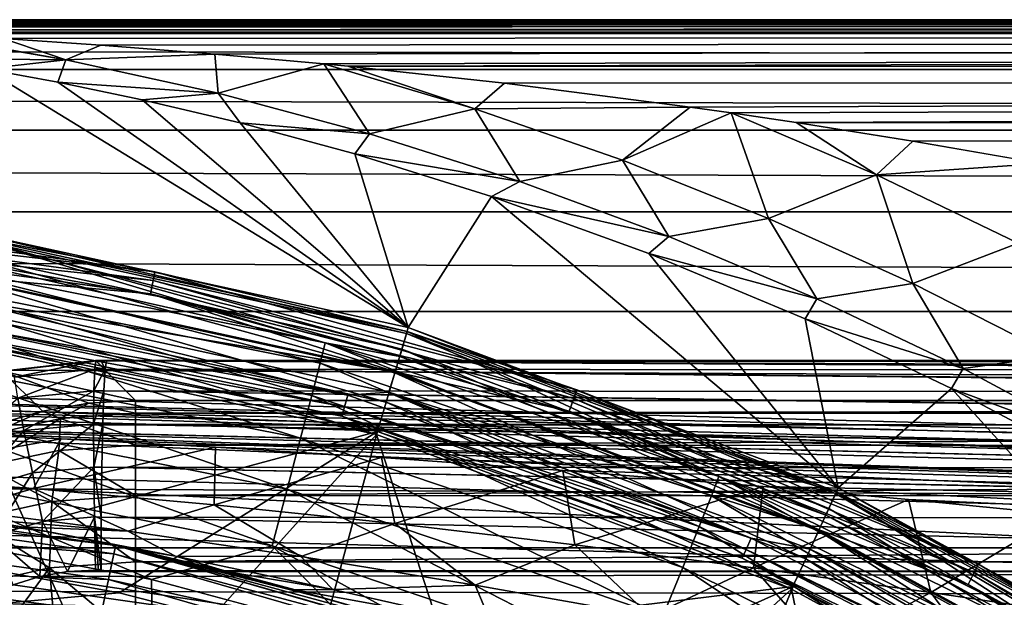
# Model space of a CAD drawing. Header units: metres. Extents: x -105 to 105, y -117 to 62.
# Tile 338 of 382: x 4 to 11, y 19 to 23. Entities that reach past the tile are written whole.
import ezdxf

# ---------------------------------------------------------------- set-up
doc = ezdxf.new("R2010")
doc.units = ezdxf.units.M
doc.layers.add('solid_509432_AD150_SW0001', color=7, linetype='CONTINUOUS')
doc.layers.add('solid_509432_AD150_SW0001_01', color=7, linetype='CONTINUOUS')

msp = doc.modelspace()

# ---------------------------------------------------------------- linework, layer by layer
at = {"layer": 'solid_509432_AD150_SW0001'}
for points in [[(0, 22.990625, 12.796716), (90, 23, 12.5), (-90, 23, 12.5)], [(90, 22.909691, -12.516925), (-90, 22.909691, -12.516925), (-90, 23, -11.6)], [(90, 22.642233, -13.398612), (-90, 22.642233, -13.398612), (-90, 22.909691, -12.516925)], [(90, 22.909691, -12.516925), (90, 22.642233, -13.398612), (-90, 22.909691, -12.516925)], [(90, 22.207907, -14.21118), (-90, 22.207907, -14.21118), (-90, 22.642233, -13.398612)], [(90, 22.642233, -13.398612), (90, 22.207907, -14.21118), (-90, 22.642233, -13.398612)], [(90, 21.623402, -14.923402), (-90, 21.623402, -14.923402), (-90, 22.207907, -14.21118)], [(90, 22.207907, -14.21118), (90, 21.623402, -14.923402), (-90, 22.207907, -14.21118)], [(90, 20.91118, -15.507907), (-90, 20.91118, -15.507907), (-90, 21.623402, -14.923402)], [(90, 21.623402, -14.923402), (90, 20.91118, -15.507907), (-90, 21.623402, -14.923402)], [(90, 20.098612, -15.942234), (-90, 20.098612, -15.942234), (-90, 20.91118, -15.507907)], [(90, 20.91118, -15.507907), (90, 20.098612, -15.942234), (-90, 20.91118, -15.507907)], [(19.954367, 19.851658, 7.474174), (0, 20.272121, 11.378531), (0, 20.388042, 6.951651)], [(0, 20.331421, 6.423903), (19.954367, 19.851658, 7.474174), (0, 20.388042, 6.951651)], [(19.9666, 19.795238, 6.948924), (19.954367, 19.851658, 7.474174), (0, 20.331421, 6.423903)], [(19.974354, 19.601955, 6.454357), (0, 20.331421, 6.423903), (0, 20.138073, 5.929858)], [(20.854477, 19.639715, 11.948863), (0.000163, 20.141382, 12.179352), (0, 20.233927, 11.783519)], [(90, 19.216925, -16.20969), (-90, 19.216925, -16.20969), (-90, 20.098612, -15.942234)], [(90, 20.098612, -15.942234), (90, 19.216925, -16.20969), (-90, 20.098612, -15.942234)], [(19.977007, 19.285366, 6.028001), (0, 20.138073, 5.929858), (0, 19.821619, 5.504122)], [(19.974375, 18.867792, 5.699916), (0, 19.821619, 5.504122), (0, 19.404312, 5.176631)], [(19.974375, 18.867792, 5.699916), (0, 19.404312, 5.176631), (0, 18.915499, 4.970417)], [(-90, 19.216925, -16.20969), (90, 18.299999, -16.299999), (-90, 18.299999, -16.299999)], [(90, 19.216925, -16.20969), (90, 18.299999, -16.299999), (-90, 19.216925, -16.20969)]]:
    msp.add_3dface(points, dxfattribs=at)
at = {"layer": 'solid_509432_AD150_SW0001_01'}
for points in [[(-90, 23, -11.6), (-90, 23, 12.5), (90, 23, 12.5)], [(90, 23, -11.6), (-90, 23, -11.6), (90, 23, 12.5)], [(90, 22.909691, -12.516925), (-90, 23, -11.6), (90, 23, -11.6)], [(0, 22.990625, 12.796716), (0.13002, 22.99032, 12.801499), (90, 23, 12.5)], [(0.13002, 22.99032, 12.801499), (0.289916, 22.989178, 12.818772), (90, 23, 12.5)], [(0.289916, 22.989178, 12.818772), (0.481288, 22.986887, 12.850855), (90, 23, 12.5)], [(0.481288, 22.986887, 12.850855), (0.70569, 22.983196, 12.897084), (90, 23, 12.5)], [(0.70569, 22.983196, 12.897084), (0.965836, 22.977781, 12.956465), (90, 23, 12.5)], [(0.965836, 22.977781, 12.956465), (1.265495, 22.970182, 13.028585), (90, 23, 12.5)], [(1.265495, 22.970182, 13.028585), (1.609675, 22.959747, 13.113807), (90, 23, 12.5)], [(1.609675, 22.959747, 13.113807), (2.004899, 22.94557, 13.213221), (90, 23, 12.5)], [(2.004899, 22.94557, 13.213221), (2.45913, 22.926409, 13.32846), (90, 23, 12.5)], [(2.45913, 22.926409, 13.32846), (90, 22.909691, 13.416924), (90, 23, 12.5)], [(2.45913, 22.926409, 13.32846), (2.933098, 22.903156, 13.449183), (90, 22.909691, 13.416924)], [(2.933098, 22.903156, 13.449183), (2.982343, 22.900551, 13.461739), (90, 22.909691, 13.416924)], [(2.982343, 22.900551, 13.461739), (3.58682, 22.865618, 13.615853), (90, 22.909691, 13.416924)], [(3.58682, 22.865618, 13.615853), (4.287223, 22.818329, 13.794104), (90, 22.909691, 13.416924)], [(4.287223, 22.818329, 13.794104), (5.102119, 22.754019, 14.00057), (90, 22.909691, 13.416924)], [(5.102119, 22.754019, 14.00057), (5.882872, 22.682909, 14.197086), (90, 22.909691, 13.416924)], [(5.882872, 22.682909, 14.197086), (6.055223, 22.665947, 14.240258), (90, 22.909691, 13.416924)], [(6.055223, 22.665947, 14.240258), (90, 22.642233, 14.298613), (90, 22.909691, 13.416924)], [(4.035755, 22.713408, 14.243982), (2.982343, 22.900551, 13.461739), (2.933098, 22.903156, 13.449183)], [(4.035755, 22.713408, 14.243982), (2.933098, 22.903156, 13.449183), (3.00207, 22.721737, 14.904522)], [(4.035755, 22.713408, 14.243982), (3.58682, 22.865618, 13.615853), (2.982343, 22.900551, 13.461739)], [(4.035755, 22.713408, 14.243982), (4.287223, 22.818329, 13.794104), (3.58682, 22.865618, 13.615853)], [(4.035755, 22.713408, 14.243982), (5.102119, 22.754019, 14.00057), (4.287223, 22.818329, 13.794104)], [(4.035755, 22.713408, 14.243982), (3.00207, 22.721737, 14.904522), (3.457513, 22.647774, 15.233896)], [(4.035755, 22.713408, 14.243982), (3.457513, 22.647774, 15.233896), (3.980183, 22.551954, 15.610576)], [(5.126883, 22.473665, 15.027672), (4.035755, 22.713408, 14.243982), (3.980183, 22.551954, 15.610576)], [(5.126883, 22.473665, 15.027672), (5.102119, 22.754019, 14.00057), (4.035755, 22.713408, 14.243982)], [(5.126883, 22.473665, 15.027672), (5.882872, 22.682909, 14.197086), (5.102119, 22.754019, 14.00057)], [(3.277405, 21.49485, 45.930386), (6.488091, 20.796408, 45.930386), (3.457513, 22.647774, 15.233896)], [(6.488091, 20.796408, 45.930386), (3.980183, 22.551954, 15.610576), (3.457513, 22.647774, 15.233896)], [(6.210598, 22.183325, 15.797052), (5.882872, 22.682909, 14.197086), (5.126883, 22.473665, 15.027672)], [(6.963388, 22.362642, 14.951203), (6.055223, 22.665947, 14.240258), (5.882872, 22.682909, 14.197086)], [(6.963388, 22.362642, 14.951203), (5.882872, 22.682909, 14.197086), (6.210598, 22.183325, 15.797052)], [(6.055223, 22.665947, 14.240258), (7.176319, 22.544279, 14.518932), (90, 22.642233, 14.298613)], [(6.963388, 22.362642, 14.951203), (7.176319, 22.544279, 14.518932), (6.055223, 22.665947, 14.240258)], [(7.176319, 22.544279, 14.518932), (8.505664, 22.374002, 14.84361), (90, 22.642233, 14.298613)], [(8.505664, 22.374002, 14.84361), (8.799271, 22.33247, 14.91437), (90, 22.642233, 14.298613)], [(8.799271, 22.33247, 14.91437), (9.265361, 22.263613, 15.025821), (90, 22.642233, 14.298613)], [(9.265361, 22.263613, 15.025821), (90, 22.207907, 15.11118), (90, 22.642233, 14.298613)], [(6.488091, 20.796408, 45.930386), (4.583222, 22.426722, 16.042831), (3.980183, 22.551954, 15.610576)], [(5.126883, 22.473665, 15.027672), (3.980183, 22.551954, 15.610576), (4.583222, 22.426722, 16.042831)], [(6.963388, 22.362642, 14.951203), (8.505664, 22.374002, 14.84361), (7.176319, 22.544279, 14.518932)], [(5.126883, 22.473665, 15.027672), (4.583222, 22.426722, 16.042831), (5.283633, 22.261234, 16.540915)], [(6.488091, 20.796408, 45.930386), (5.283633, 22.261234, 16.540915), (4.583222, 22.426722, 16.042831)], [(6.210598, 22.183325, 15.797052), (5.126883, 22.473665, 15.027672), (5.283633, 22.261234, 16.540915)], [(6.963388, 22.362642, 14.951203), (6.210598, 22.183325, 15.797052), (7.286596, 21.841778, 16.548258)], [(8.021592, 21.994461, 15.682982), (8.505664, 22.374002, 14.84361), (6.963388, 22.362642, 14.951203)], [(8.021592, 21.994461, 15.682982), (6.963388, 22.362642, 14.951203), (7.286596, 21.841778, 16.548258)], [(8.021592, 21.994461, 15.682982), (8.799271, 22.33247, 14.91437), (8.505664, 22.374002, 14.84361)], [(9.067739, 21.576998, 16.391148), (8.799271, 22.33247, 14.91437), (8.021592, 21.994461, 15.682982)], [(9.839159, 21.8892, 15.60172), (9.265361, 22.263613, 15.025821), (8.799271, 22.33247, 14.91437)], [(9.839159, 21.8892, 15.60172), (8.799271, 22.33247, 14.91437), (9.067739, 21.576998, 16.391148)], [(6.488091, 20.796408, 45.930386), (6.105736, 22.038994, 17.118568), (5.283633, 22.261234, 16.540915)], [(6.210598, 22.183325, 15.797052), (5.283633, 22.261234, 16.540915), (6.105736, 22.038994, 17.118568)], [(9.265361, 22.263613, 15.025821), (10.099681, 22.131067, 15.222669), (90, 22.207907, 15.11118)], [(9.839159, 21.8892, 15.60172), (10.099681, 22.131067, 15.222669), (9.265361, 22.263613, 15.025821)], [(10.099681, 22.131067, 15.222669), (11.019539, 21.970787, 15.435187), (90, 22.207907, 15.11118)], [(7.286596, 21.841778, 16.548258), (6.210598, 22.183325, 15.797052), (6.105736, 22.038994, 17.118568)], [(9.839159, 21.8892, 15.60172), (11.019539, 21.970787, 15.435187), (10.099681, 22.131067, 15.222669)], [(6.488091, 20.796408, 45.930386), (7.083189, 21.734303, 17.793905), (6.105736, 22.038994, 17.118568)], [(7.286596, 21.841778, 16.548258), (6.105736, 22.038994, 17.118568), (7.083189, 21.734303, 17.793905)], [(8.021592, 21.994461, 15.682982), (7.286596, 21.841778, 16.548258), (8.354141, 21.448246, 17.277168)], [(9.067739, 21.576998, 16.391148), (8.021592, 21.994461, 15.682982), (8.354141, 21.448246, 17.277168)], [(10.8542, 21.400286, 16.258064), (11.019539, 21.970787, 15.435187), (9.839159, 21.8892, 15.60172)], [(9.839159, 21.8892, 15.60172), (9.067739, 21.576998, 16.391148), (10.100714, 21.109873, 17.071245)], [(10.8542, 21.400286, 16.258064), (9.839159, 21.8892, 15.60172), (10.100714, 21.109873, 17.071245)], [(8.354141, 21.448246, 17.277168), (7.286596, 21.841778, 16.548258), (7.083189, 21.734303, 17.793905)], [(6.488091, 20.796408, 45.930386), (9.566698, 19.648146, 45.930386), (7.083189, 21.734303, 17.793905)], [(9.566698, 19.648146, 45.930386), (8.210933, 21.326097, 18.553633), (7.083189, 21.734303, 17.793905)], [(8.354141, 21.448246, 17.277168), (7.083189, 21.734303, 17.793905), (8.210933, 21.326097, 18.553633)], [(1.567895, 21.621809, 48.63723), (4.674477, 21.194818, 48.63723), (1.563468, 21.5571, 48.538879)], [(1.567895, 21.621809, 48.63723), (3.272866, 21.46328, 48.752617), (4.674477, 21.194818, 48.63723)], [(9.067739, 21.576998, 16.391148), (8.354141, 21.448246, 17.277168), (9.412231, 21.001801, 17.979208)], [(10.100714, 21.109873, 17.071245), (9.067739, 21.576998, 16.391148), (9.412231, 21.001801, 17.979208)], [(1.563468, 21.5571, 48.538879), (4.661281, 21.131315, 48.538879), (1.556799, 21.459599, 48.473087)], [(4.674477, 21.194818, 48.63723), (4.661281, 21.131315, 48.538879), (1.563468, 21.5571, 48.538879)], [(1.556799, 21.459599, 48.473087), (4.641397, 21.035629, 48.473087), (3.230384, 21.166313, 48.450001)], [(4.661281, 21.131315, 48.538879), (4.641397, 21.035629, 48.473087), (1.556799, 21.459599, 48.473087)], [(3.246287, 21.280724, 69.89196), (4.849081, 20.991625, 69.885193), (3.272866, 21.46328, 48.752617)], [(3.254173, 21.333267, 46.385056), (6.4421, 20.639776, 46.385056), (3.270795, 21.448881, 46.170223)], [(3.270795, 21.448881, 46.170223), (6.475007, 20.751846, 46.170223), (3.277405, 21.49485, 45.930386)], [(6.4421, 20.639776, 46.385056), (6.475007, 20.751846, 46.170223), (3.270795, 21.448881, 46.170223)], [(6.427202, 20.588923, 69.875908), (6.479105, 20.765804, 48.752617), (3.272866, 21.46328, 48.752617)], [(4.674477, 21.194818, 48.63723), (3.272866, 21.46328, 48.752617), (6.479105, 20.765804, 48.752617)], [(4.849081, 20.991625, 69.885193), (6.427202, 20.588923, 69.875908), (3.272866, 21.46328, 48.752617)], [(6.475007, 20.751846, 46.170223), (6.488091, 20.796408, 45.930386), (3.277405, 21.49485, 45.930386)], [(9.412231, 21.001801, 17.979208), (8.354141, 21.448246, 17.277168), (8.210933, 21.326097, 18.553633)], [(10.8542, 21.400286, 16.258064), (10.100714, 21.109873, 17.071245), (11.11912, 20.592691, 17.71821)], [(3.229091, 21.158819, 46.554565), (6.392447, 20.470675, 46.554565), (3.254173, 21.333267, 46.385056)], [(6.392447, 20.470675, 46.554565), (6.4421, 20.639776, 46.385056), (3.254173, 21.333267, 46.385056)], [(9.566698, 19.648146, 45.930386), (9.329706, 20.858162, 19.282042), (8.210933, 21.326097, 18.553633)], [(9.412231, 21.001801, 17.979208), (8.210933, 21.326097, 18.553633), (9.329706, 20.858162, 19.282042)], [(2.971654, 21.265303, 70.331947), (2.953551, 21.116877, 70.751953), (5.856353, 20.540329, 70.736046)], [(5.892246, 20.684938, 70.315857), (3.246287, 21.280724, 69.89196), (2.971654, 21.265303, 70.331947)], [(5.892246, 20.684938, 70.315857), (2.971654, 21.265303, 70.331947), (5.856353, 20.540329, 70.736046)], [(5.892246, 20.684938, 70.315857), (4.849081, 20.991625, 69.885193), (3.246287, 21.280724, 69.89196)], [(3.197893, 20.941837, 46.662922), (6.330687, 20.26034, 46.662922), (3.229091, 21.158819, 46.554565)], [(3.206673, 21.015896, 48.450001), (3.230384, 21.166313, 48.450001), (6.394973, 20.477854, 48.450001)], [(6.330687, 20.26034, 46.662922), (6.392447, 20.470675, 46.554565), (3.229091, 21.158819, 46.554565)], [(4.641397, 21.035629, 48.473087), (6.394973, 20.477854, 48.450001), (3.230384, 21.166313, 48.450001)], [(4.674477, 21.194818, 48.63723), (7.693983, 20.348793, 48.63723), (4.661281, 21.131315, 48.538879)], [(4.674477, 21.194818, 48.63723), (6.479105, 20.765804, 48.752617), (7.693983, 20.348793, 48.63723)], [(2.953551, 21.116877, 70.751953), (2.923648, 20.879908, 71.128395), (5.797062, 20.309454, 71.112793)], [(5.856353, 20.540329, 70.736046), (2.953551, 21.116877, 70.751953), (5.797062, 20.309454, 71.112793)], [(4.661281, 21.131315, 48.538879), (7.672263, 20.287678, 48.538879), (4.641397, 21.035629, 48.473087)], [(7.693983, 20.348793, 48.63723), (7.672263, 20.287678, 48.538879), (4.661281, 21.131315, 48.538879)], [(10.100714, 21.109873, 17.071245), (9.412231, 21.001801, 17.979208), (10.459617, 20.501385, 18.64916)], [(11.11912, 20.592691, 17.71821), (10.100714, 21.109873, 17.071245), (10.459617, 20.501385, 18.64916)], [(6.055414, 20.312054, 48.467426), (3.056172, 20.935303, 48.467426), (3.206673, 21.015896, 48.450001)], [(6.350014, 20.332367, 48.450001), (3.206673, 21.015896, 48.450001), (6.394973, 20.477854, 48.450001)], [(6.055414, 20.312054, 48.467426), (3.206673, 21.015896, 48.450001), (6.350014, 20.332367, 48.450001)], [(4.641397, 21.035629, 48.473087), (7.639535, 20.195591, 48.473087), (6.394973, 20.477854, 48.450001)], [(7.672263, 20.287678, 48.538879), (7.639535, 20.195591, 48.473087), (4.641397, 21.035629, 48.473087)], [(3.197893, 20.941837, 46.662922), (3.160623, 20.703997, 46.700001), (6.260214, 20.030146, 46.700001)], [(3.197893, 20.941837, 46.662922), (6.260214, 20.030146, 46.700001), (6.330687, 20.26034, 46.662922)], [(5.892246, 20.684938, 70.315857), (6.427202, 20.588923, 69.875908), (4.849081, 20.991625, 69.885193)], [(10.459617, 20.501385, 18.64916), (9.412231, 21.001801, 17.979208), (9.329706, 20.858162, 19.282042)], [(2.923648, 20.879908, 71.128395), (2.883431, 20.56617, 71.442574), (5.717322, 20.003782, 71.427383)], [(5.797062, 20.309454, 71.112793), (2.923648, 20.879908, 71.128395), (5.717322, 20.003782, 71.427383)], [(3.044035, 20.847002, 48.517746), (3.056172, 20.935303, 48.467426), (6.055414, 20.312054, 48.467426)], [(3.034908, 20.780598, 48.595104), (3.044035, 20.847002, 48.517746), (6.031366, 20.226227, 48.517746)], [(6.031366, 20.226227, 48.517746), (3.044035, 20.847002, 48.517746), (6.055414, 20.312054, 48.467426)], [(6.475007, 20.751846, 46.170223), (9.547405, 19.605902, 46.170223), (6.488091, 20.796408, 45.930386)], [(9.547405, 19.605902, 46.170223), (9.566698, 19.648146, 45.930386), (6.488091, 20.796408, 45.930386)], [(9.566698, 19.648146, 45.930386), (10.377456, 20.359665, 19.936117), (9.329706, 20.858162, 19.282042)], [(10.459617, 20.501385, 18.64916), (9.329706, 20.858162, 19.282042), (10.377456, 20.359665, 19.936117)], [(3.166666, 20.724648, 48.690189), (6.268868, 20.049807, 48.690189), (2.958175, 19.159632, 56.450001)], [(6.013282, 20.161686, 48.595104), (3.166666, 20.724648, 48.690189), (3.034908, 20.780598, 48.595104)], [(6.013282, 20.161686, 48.595104), (3.034908, 20.780598, 48.595104), (6.031366, 20.226227, 48.517746)], [(6.013282, 20.161686, 48.595104), (6.268868, 20.049807, 48.690189), (3.166666, 20.724648, 48.690189)], [(6.427202, 20.588923, 69.875908), (7.972629, 20.07465, 69.864304), (6.479105, 20.765804, 48.752617)], [(6.4421, 20.639776, 46.385056), (9.498884, 19.499655, 46.385056), (6.475007, 20.751846, 46.170223)], [(9.498884, 19.499655, 46.385056), (9.547405, 19.605902, 46.170223), (6.475007, 20.751846, 46.170223)], [(7.972629, 20.07465, 69.864304), (9.553449, 19.619133, 48.752617), (6.479105, 20.765804, 48.752617)], [(7.693983, 20.348793, 48.63723), (6.479105, 20.765804, 48.752617), (9.553449, 19.619133, 48.752617)], [(1.476007, 18.394768, 46.700001), (4.394769, 17.95483, 46.700001), (3.160623, 20.703997, 46.700001)], [(4.394769, 17.95483, 46.700001), (6.260214, 20.030146, 46.700001), (3.160623, 20.703997, 46.700001)], [(5.892246, 20.684938, 70.315857), (5.856353, 20.540329, 70.736046), (8.659096, 19.590359, 70.710739)], [(8.712164, 19.72868, 70.290253), (6.427202, 20.588923, 69.875908), (5.892246, 20.684938, 70.315857)], [(8.712164, 19.72868, 70.290253), (5.892246, 20.684938, 70.315857), (8.659096, 19.590359, 70.710739)], [(6.392447, 20.470675, 46.554565), (9.425671, 19.33934, 46.554565), (6.4421, 20.639776, 46.385056)], [(8.712164, 19.72868, 70.290253), (7.972629, 20.07465, 69.864304), (6.427202, 20.588923, 69.875908)], [(9.425671, 19.33934, 46.554565), (9.498884, 19.499655, 46.385056), (6.4421, 20.639776, 46.385056)], [(11.11912, 20.592691, 17.71821), (10.459617, 20.501385, 18.64916), (11.494744, 19.945864, 19.280979)], [(2.883431, 20.56617, 71.442574), (2.834899, 20.191254, 71.678886), (5.621092, 19.638508, 71.664177)], [(5.717322, 20.003782, 71.427383), (2.883431, 20.56617, 71.442574), (5.621092, 19.638508, 71.664177)], [(3.581415, 20.483095, 0.45), (4.535146, 20.272121, -10.478531), (4.248972, 20.558294, 0.45)], [(3.583949, 20.480518, 0.548065), (3.581415, 20.483095, 0.45), (4.248972, 20.558294, 0.45)], [(3.583949, 20.480518, 0.548065), (4.248972, 20.558294, 0.45), (4.251566, 20.5557, 0.549066)], [(3.668362, 20.440742, 0.91292), (3.583949, 20.480518, 0.548065), (4.251566, 20.5557, 0.549066)], [(3.668362, 20.440742, 0.91292), (4.251566, 20.5557, 0.549066), (4.243087, 20.496738, 0.92797)], [(4.243087, 20.496738, 0.92797), (4.251566, 20.5557, 0.549066), (4.31812, 20.496241, 0.931408)], [(56.523369, 20.272121, -10.478531), (56.688591, 20.558294, 0.45), (4.248972, 20.558294, 0.45)], [(4.251566, 20.5557, 0.549066), (4.248972, 20.558294, 0.45), (56.688591, 20.558294, 0.45)], [(4.535146, 20.272121, -10.478531), (56.523369, 20.272121, -10.478531), (4.248972, 20.558294, 0.45)], [(4.289798, 20.555674, 0.550058), (4.251566, 20.5557, 0.549066), (56.688591, 20.558294, 0.45)], [(4.31812, 20.496241, 0.931408), (4.251566, 20.5557, 0.549066), (4.289798, 20.555674, 0.550058)], [(4.32812, 20.555649, 0.551059), (4.289798, 20.555674, 0.550058), (56.688591, 20.558294, 0.45)], [(4.31812, 20.496241, 0.931408), (4.289798, 20.555674, 0.550058), (4.32812, 20.555649, 0.551059)], [(4.31812, 20.496241, 0.931408), (4.32812, 20.555649, 0.551059), (21.683876, 20.484339, 1.386126)], [(13.011201, 20.549694, 0.778433), (4.32812, 20.555649, 0.551059), (56.688591, 20.558294, 0.45)], [(21.684523, 20.491251, 1.361643), (4.32812, 20.555649, 0.551059), (13.011201, 20.549694, 0.778433)], [(21.684523, 20.491251, 1.361643), (21.683876, 20.484339, 1.386126), (4.32812, 20.555649, 0.551059)], [(5.856353, 20.540329, 70.736046), (5.797062, 20.309454, 71.112793), (8.571433, 19.369522, 71.087975)], [(8.659096, 19.590359, 70.710739), (5.856353, 20.540329, 70.736046), (8.571433, 19.369522, 71.087975)], [(3.5457, 20.103519, -10.500026), (3.868863, 20.196714, -10.494003), (3.581415, 20.483095, 0.45)], [(4.200102, 20.253117, -10.486807), (4.535146, 20.272121, -10.478531), (3.581415, 20.483095, 0.45)], [(3.868863, 20.196714, -10.494003), (4.200102, 20.253117, -10.486807), (3.581415, 20.483095, 0.45)], [(3.668362, 20.440742, 0.91292), (4.243087, 20.496738, 0.92797), (3.6924, 20.290222, 1.266974)], [(3.6924, 20.290222, 1.266974), (4.243087, 20.496738, 0.92797), (4.237607, 20.342627, 1.281251)], [(4.237607, 20.342627, 1.281251), (4.243087, 20.496738, 0.92797), (4.31812, 20.496241, 0.931408)], [(4.237607, 20.342627, 1.281251), (4.31812, 20.496241, 0.931408), (4.308778, 20.341917, 1.284101)], [(4.308778, 20.341917, 1.284101), (4.31812, 20.496241, 0.931408), (21.674536, 20.330019, 1.738824)], [(4.31812, 20.496241, 0.931408), (21.674999, 20.340345, 1.721378), (21.674536, 20.330019, 1.738824)], [(4.31812, 20.496241, 0.931408), (21.683876, 20.484339, 1.386126), (21.674999, 20.340345, 1.721378)], [(6.330687, 20.26034, 46.662922), (9.334606, 19.139936, 46.662922), (6.392447, 20.470675, 46.554565)], [(6.350014, 20.332367, 48.450001), (6.394973, 20.477854, 48.450001), (9.429355, 19.346012, 48.450001)], [(9.334606, 19.139936, 46.662922), (9.425671, 19.33934, 46.554565), (6.392447, 20.470675, 46.554565)], [(7.639535, 20.195591, 48.473087), (9.429355, 19.346012, 48.450001), (6.394973, 20.477854, 48.450001)], [(11.494744, 19.945864, 19.280979), (10.459617, 20.501385, 18.64916), (10.377456, 20.359665, 19.936117)], [(19.9666, 19.795238, 6.948924), (0, 20.331421, 6.423903), (19.974354, 19.601955, 6.454357)], [(3.6924, 20.290222, 1.266974), (4.237607, 20.342627, 1.281251), (3.736115, 20.056759, 1.570573)], [(3.736115, 20.056759, 1.570573), (4.237607, 20.342627, 1.281251), (4.235538, 20.103588, 1.58365)], [(4.235538, 20.103588, 1.58365), (4.237607, 20.342627, 1.281251), (4.308778, 20.341917, 1.284101)], [(4.235538, 20.103588, 1.58365), (4.308778, 20.341917, 1.284101), (4.300712, 20.102852, 1.585892)], [(4.300712, 20.102852, 1.585892), (4.308778, 20.341917, 1.284101), (21.666468, 20.090954, 2.040621)], [(4.308778, 20.341917, 1.284101), (21.666754, 20.101725, 2.030026), (21.666468, 20.090954, 2.040621)], [(4.308778, 20.341917, 1.284101), (21.674536, 20.330019, 1.738824), (21.666754, 20.101725, 2.030026)], [(5.797062, 20.309454, 71.112793), (5.717322, 20.003782, 71.427383), (8.453534, 19.077143, 71.403214)], [(8.571433, 19.369522, 71.087975), (5.797062, 20.309454, 71.112793), (8.453534, 19.077143, 71.403214)], [(6.031366, 20.226227, 48.517746), (6.055414, 20.312054, 48.467426), (8.941854, 19.286213, 48.467426)], [(8.941854, 19.286213, 48.467426), (6.055414, 20.312054, 48.467426), (6.350014, 20.332367, 48.450001)], [(9.364162, 19.208399, 48.450001), (6.350014, 20.332367, 48.450001), (9.429355, 19.346012, 48.450001)], [(8.941854, 19.286213, 48.467426), (6.350014, 20.332367, 48.450001), (9.364162, 19.208399, 48.450001)], [(7.693983, 20.348793, 48.63723), (10.570164, 19.099491, 48.63723), (7.672263, 20.287678, 48.538879)], [(7.693983, 20.348793, 48.63723), (9.553449, 19.619133, 48.752617), (10.570164, 19.099491, 48.63723)], [(9.566698, 19.648146, 45.930386), (12.450555, 18.073442, 45.930386), (10.377456, 20.359665, 19.936117)], [(12.450555, 18.073442, 45.930386), (11.360026, 19.835697, 20.519545), (10.377456, 20.359665, 19.936117)], [(11.494744, 19.945864, 19.280979), (10.377456, 20.359665, 19.936117), (11.360026, 19.835697, 20.519545)], [(20.854479, 19.726213, 11.364236), (0, 20.272121, 11.378531), (19.954367, 19.851658, 7.474174)], [(20.854477, 19.639715, 11.948863), (0, 20.272121, 11.378531), (20.854479, 19.726213, 11.364236)], [(20.854477, 19.639715, 11.948863), (0, 20.233927, 11.783519), (0, 20.272121, 11.378531)], [(3.6924, 20.290222, 1.266974), (3.736115, 20.056759, 1.570573), (3.255676, 19.913046, 1.557992)], [(3.999413, 20.143364, -11.089099), (4.200102, 20.253117, -10.486807), (3.868863, 20.196714, -10.494003)], [(3.999413, 20.143364, -11.089099), (4.535146, 20.183025, -11.129811), (4.200102, 20.253117, -10.486807)], [(4.200102, 20.253117, -10.486807), (4.535146, 20.183025, -11.129811), (4.535146, 20.272121, -10.478531)], [(4.535146, 20.183025, -11.129811), (56.523369, 20.272121, -10.478531), (4.535146, 20.272121, -10.478531)], [(4.535146, 20.183025, -11.129811), (56.523369, 20.182217, -11.133021), (56.523369, 20.272121, -10.478531)], [(6.330687, 20.26034, 46.662922), (6.260214, 20.030146, 46.700001), (9.232407, 18.921968, 46.700001)], [(6.330687, 20.26034, 46.662922), (9.232407, 18.921968, 46.700001), (9.334606, 19.139936, 46.662922)], [(7.672263, 20.287678, 48.538879), (10.540324, 19.041903, 48.538879), (7.639535, 20.195591, 48.473087)], [(10.570164, 19.099491, 48.63723), (10.540324, 19.041903, 48.538879), (7.672263, 20.287678, 48.538879)], [(2.834899, 20.191254, 71.678886), (2.780462, 19.773788, 71.825577), (5.513156, 19.231775, 71.811417)], [(5.621092, 19.638508, 71.664177), (2.834899, 20.191254, 71.678886), (5.513156, 19.231775, 71.811417)], [(3.487533, 20.026148, -10.968773), (3.868863, 20.196714, -10.494003), (3.5457, 20.103519, -10.500026)], [(3.487533, 20.026148, -10.968773), (3.999413, 20.143364, -11.089099), (3.868863, 20.196714, -10.494003)], [(3.999413, 20.143364, -11.089099), (4.535146, 19.952436, -11.7496), (4.535146, 20.183025, -11.129811)], [(4.535146, 20.183025, -11.129811), (4.535146, 19.952436, -11.7496), (56.523369, 20.182217, -11.133021)], [(4.535146, 19.952436, -11.7496), (56.523369, 19.951244, -11.751965), (56.523369, 20.182217, -11.133021)], [(6.013282, 20.161686, 48.595104), (6.031366, 20.226227, 48.517746), (8.906343, 19.20446, 48.517746)], [(8.87964, 19.142981, 48.595104), (6.268868, 20.049807, 48.690189), (6.013282, 20.161686, 48.595104)], [(8.87964, 19.142981, 48.595104), (6.013282, 20.161686, 48.595104), (8.906343, 19.20446, 48.517746)], [(8.906343, 19.20446, 48.517746), (6.031366, 20.226227, 48.517746), (8.941854, 19.286213, 48.467426)], [(7.639535, 20.195591, 48.473087), (10.495362, 18.95513, 48.473087), (9.429355, 19.346012, 48.450001)], [(10.540324, 19.041903, 48.538879), (10.495362, 18.95513, 48.473087), (7.639535, 20.195591, 48.473087)], [(19.974354, 19.601955, 6.454357), (0, 20.138073, 5.929858), (19.977007, 19.285366, 6.028001)], [(1.233573, 20.109554, 12.172944), (0.000163, 20.141382, 12.179352), (20.854477, 19.639715, 11.948863)], [(1.233573, 20.109554, 12.172944), (20.854477, 19.639715, 11.948863), (20.854477, 19.415949, 12.495854)], [(2.586342, 20.061834, 12.206348), (1.233573, 20.109554, 12.172944), (20.854477, 19.415949, 12.495854)], [(3.45804, 19.804171, -11.597403), (3.999413, 20.143364, -11.089099), (3.487533, 20.026148, -10.968773)], [(3.45804, 19.804171, -11.597403), (3.986214, 19.915016, -11.711188), (3.999413, 20.143364, -11.089099)], [(3.736115, 20.056759, 1.570573), (4.235538, 20.103588, 1.58365), (3.79662, 19.755768, 1.803666)], [(3.79662, 19.755768, 1.803666), (4.235538, 20.103588, 1.58365), (4.237015, 19.795414, 1.815198)], [(3.986214, 19.915016, -11.711188), (4.535146, 19.952436, -11.7496), (3.999413, 20.143364, -11.089099)], [(4.237015, 19.795414, 1.815198), (4.235538, 20.103588, 1.58365), (4.300712, 20.102852, 1.585892)], [(4.237015, 19.795414, 1.815198), (4.300712, 20.102852, 1.585892), (4.294452, 19.794802, 1.81689)], [(4.294452, 19.794802, 1.81689), (4.300712, 20.102852, 1.585892), (21.660208, 19.782902, 2.271624)], [(4.300712, 20.102852, 1.585892), (21.660343, 19.79154, 2.266701), (21.660208, 19.782902, 2.271624)], [(4.300712, 20.102852, 1.585892), (21.666468, 20.090954, 2.040621), (21.660343, 19.79154, 2.266701)], [(2.519428, 19.733849, 13.502004), (2.586342, 20.061834, 12.206348), (4.002522, 19.997751, 12.279115)], [(4.002522, 19.997751, 12.279115), (2.586342, 20.061834, 12.206348), (20.854477, 19.415949, 12.495854)], [(6.268868, 20.049807, 48.690189), (4.418165, 18.894732, 56.450001), (2.958175, 19.159632, 56.450001)], [(3.255676, 19.913046, 1.557992), (3.736115, 20.056759, 1.570573), (3.372509, 19.630352, 1.79256)], [(3.736115, 20.056759, 1.570573), (3.79662, 19.755768, 1.803666), (3.372509, 19.630352, 1.79256)], [(4.394769, 17.95483, 46.700001), (7.215512, 17.084745, 46.700001), (6.260214, 20.030146, 46.700001)], [(6.268868, 20.049807, 48.690189), (5.855384, 18.525787, 56.450001), (4.418165, 18.894732, 56.450001)], [(6.268868, 20.049807, 48.690189), (9.243455, 18.940342, 48.690189), (5.855384, 18.525787, 56.450001)], [(7.215512, 17.084745, 46.700001), (9.232407, 18.921968, 46.700001), (6.260214, 20.030146, 46.700001)], [(8.87964, 19.142981, 48.595104), (9.243455, 18.940342, 48.690189), (6.268868, 20.049807, 48.690189)], [(7.972629, 20.07465, 69.864304), (9.477465, 19.451424, 69.850609), (9.553449, 19.619133, 48.752617)], [(8.712164, 19.72868, 70.290253), (9.477465, 19.451424, 69.850609), (7.972629, 20.07465, 69.864304)], [(3.80405, 19.641968, 13.532392), (2.519428, 19.733849, 13.502004), (4.002522, 19.997751, 12.279115)], [(3.80405, 19.641968, 13.532392), (4.002522, 19.997751, 12.279115), (5.108518, 19.937824, 12.355827)], [(3.986214, 19.915016, -11.711188), (4.535146, 19.591661, -12.303813), (4.535146, 19.952436, -11.7496)], [(5.108518, 19.937824, 12.355827), (4.002522, 19.997751, 12.279115), (20.854477, 19.415949, 12.495854)], [(4.535146, 19.952436, -11.7496), (4.535146, 19.591661, -12.303813), (56.523369, 19.951244, -11.751965)], [(4.535146, 19.591661, -12.303813), (56.523369, 19.590401, -12.305347), (56.523369, 19.951244, -11.751965)], [(5.717322, 20.003782, 71.427383), (5.621092, 19.638508, 71.664177), (8.311257, 18.727751, 71.640785)], [(8.453534, 19.077143, 71.403214), (5.717322, 20.003782, 71.427383), (8.311257, 18.727751, 71.640785)], [(3.935169, 19.549103, -12.260125), (3.986214, 19.915016, -11.711188), (3.45804, 19.804171, -11.597403)], [(5.097881, 19.526289, 13.585505), (3.80405, 19.641968, 13.532392), (5.108518, 19.937824, 12.355827)], [(3.935169, 19.549103, -12.260125), (4.535146, 19.591661, -12.303813), (3.986214, 19.915016, -11.711188)], [(5.097881, 19.526289, 13.585505), (5.108518, 19.937824, 12.355827), (6.296131, 19.863867, 12.451584)], [(6.296131, 19.863867, 12.451584), (5.108518, 19.937824, 12.355827), (20.854477, 19.415949, 12.495854)], [(19.977007, 19.285366, 6.028001), (0, 19.821619, 5.504122), (19.974375, 18.867792, 5.699916)], [(6.391432, 19.391174, 13.65397), (5.097881, 19.526289, 13.585505), (6.296131, 19.863867, 12.451584)], [(7.595028, 19.771561, 12.56657), (6.296131, 19.863867, 12.451584), (20.854477, 19.415949, 12.495854)], [(6.391432, 19.391174, 13.65397), (6.296131, 19.863867, 12.451584), (7.595028, 19.771561, 12.56657)], [(2.780462, 19.773788, 71.825577), (3.113525, 19.27993, 71.87394), (4.649279, 18.989752, 71.866493)], [(5.513156, 19.231775, 71.811417), (2.780462, 19.773788, 71.825577), (4.649279, 18.989752, 71.866493)], [(3.359739, 19.423168, -12.13085), (3.935169, 19.549103, -12.260125), (3.45804, 19.804171, -11.597403)], [(3.372509, 19.630352, 1.79256), (3.79662, 19.755768, 1.803666), (3.511055, 19.302904, 1.941464)], [(3.79662, 19.755768, 1.803666), (3.869919, 19.407129, 1.950861), (3.511055, 19.302904, 1.941464)], [(3.79662, 19.755768, 1.803666), (4.237015, 19.795414, 1.815198), (3.869919, 19.407129, 1.950861)], [(3.869919, 19.407129, 1.950861), (4.237015, 19.795414, 1.815198), (4.241942, 19.438452, 1.960603)], [(4.237015, 19.795414, 1.815198), (4.294452, 19.794802, 1.81689), (4.290411, 19.438066, 1.961871)], [(4.241942, 19.438452, 1.960603), (4.237015, 19.795414, 1.815198), (4.290411, 19.438066, 1.961871)], [(4.290411, 19.438066, 1.961871), (4.294452, 19.794802, 1.81689), (21.656168, 19.426165, 2.416609)], [(4.294452, 19.794802, 1.81689), (21.656202, 19.43078, 2.415386), (21.656168, 19.426165, 2.416609)], [(4.294452, 19.794802, 1.81689), (21.660208, 19.782902, 2.271624), (21.656202, 19.43078, 2.415386)], [(7.679327, 19.240004, 13.729885), (6.391432, 19.391174, 13.65397), (7.595028, 19.771561, 12.56657)], [(9.028723, 19.655943, 12.69987), (7.595028, 19.771561, 12.56657), (20.854477, 19.415949, 12.495854)], [(7.679327, 19.240004, 13.729885), (7.595028, 19.771561, 12.56657), (9.028723, 19.655943, 12.69987)], [(3.274285, 19.489716, 14.81159), (2.519428, 19.733849, 13.502004), (3.80405, 19.641968, 13.532392)], [(8.712164, 19.72868, 70.290253), (8.659096, 19.590359, 70.710739), (11.313939, 18.283133, 70.677757)], [(11.383275, 18.412802, 70.256882), (9.477465, 19.451424, 69.850609), (8.712164, 19.72868, 70.290253)], [(11.383275, 18.412802, 70.256882), (8.712164, 19.72868, 70.290253), (11.313939, 18.283133, 70.677757)], [(1.474291, 19.648186, 22.045427), (4.393818, 19.235199, 22.045427), (1.469861, 19.585299, 22.6145)], [(1.474291, 19.648186, 22.045427), (3.37733, 19.426641, 15.898897), (3.719817, 19.367922, 16.08403)], [(1.474291, 19.648186, 22.045427), (3.719817, 19.367922, 16.08403), (3.914314, 19.331968, 16.194729)], [(1.474291, 19.648186, 22.045427), (3.914314, 19.331968, 16.194729), (4.393818, 19.235199, 22.045427)], [(4.481051, 19.336599, 14.822309), (3.274285, 19.489716, 14.81159), (3.80405, 19.641968, 13.532392)], [(4.481051, 19.336599, 14.822309), (3.80405, 19.641968, 13.532392), (5.097881, 19.526289, 13.585505)], [(5.621092, 19.638508, 71.664177), (5.513156, 19.231775, 71.811417), (8.15167, 18.338705, 71.788895)], [(8.311257, 18.727751, 71.640785), (5.621092, 19.638508, 71.664177), (8.15167, 18.338705, 71.788895)], [(8.959021, 19.075277, 13.80687), (7.679327, 19.240004, 13.729885), (9.028723, 19.655943, 12.69987)], [(8.959021, 19.075277, 13.80687), (9.028723, 19.655943, 12.69987), (10.069754, 19.562809, 12.798291)], [(9.028723, 19.655943, 12.69987), (20.854477, 19.415949, 12.495854), (20.854477, 19.067894, 12.973483)], [(10.069754, 19.562809, 12.798291), (9.028723, 19.655943, 12.69987), (20.854477, 19.067894, 12.973483)], [(9.477465, 19.451424, 69.850609), (10.934028, 18.722416, 69.835098), (9.553449, 19.619133, 48.752617)], [(9.498884, 19.499655, 46.385056), (12.362298, 17.936111, 46.385056), (9.547405, 19.605902, 46.170223)], [(9.547405, 19.605902, 46.170223), (12.425447, 18.034372, 46.170223), (9.566698, 19.648146, 45.930386)], [(12.362298, 17.936111, 46.385056), (12.425447, 18.034372, 46.170223), (9.547405, 19.605902, 46.170223)], [(10.934028, 18.722416, 69.835098), (12.433311, 18.04661, 48.752617), (9.553449, 19.619133, 48.752617)], [(10.570164, 19.099491, 48.63723), (9.553449, 19.619133, 48.752617), (12.433311, 18.04661, 48.752617)], [(12.425447, 18.034372, 46.170223), (12.450555, 18.073442, 45.930386), (9.566698, 19.648146, 45.930386)], [(1.469861, 19.585299, 22.6145), (4.380623, 19.173553, 22.6145), (1.456779, 19.399446, 23.156494)], [(4.393818, 19.235199, 22.045427), (4.380623, 19.173553, 22.6145), (1.469861, 19.585299, 22.6145)], [(3.919213, 19.073357, -12.719457), (3.935169, 19.549103, -12.260125), (3.359739, 19.423168, -12.13085)], [(3.919213, 19.073357, -12.719457), (4.535146, 19.118229, -12.765519), (3.935169, 19.549103, -12.260125)], [(3.935169, 19.549103, -12.260125), (4.535146, 19.118229, -12.765519), (4.535146, 19.591661, -12.303813)], [(5.718192, 19.154408, 14.852434), (4.481051, 19.336599, 14.822309), (5.097881, 19.526289, 13.585505)], [(4.535146, 19.591661, -12.303813), (4.535146, 19.118229, -12.765519), (56.523369, 19.590401, -12.305347)], [(4.535146, 19.118229, -12.765519), (56.523369, 19.117186, -12.766333), (56.523369, 19.590401, -12.305347)], [(5.718192, 19.154408, 14.852434), (5.097881, 19.526289, 13.585505), (6.391432, 19.391174, 13.65397)], [(8.659096, 19.590359, 70.710739), (8.571433, 19.369522, 71.087975), (11.199405, 18.076109, 71.055626)], [(11.313939, 18.283133, 70.677757), (8.659096, 19.590359, 70.710739), (11.199405, 18.076109, 71.055626)], [(10.229354, 18.898785, 13.88034), (8.959021, 19.075277, 13.80687), (10.069754, 19.562809, 12.798291)], [(11.159656, 19.456989, 12.900901), (10.069754, 19.562809, 12.798291), (20.854477, 19.067894, 12.973483)], [(10.229354, 18.898785, 13.88034), (10.069754, 19.562809, 12.798291), (11.159656, 19.456989, 12.900901)], [(3.37733, 19.426641, 15.898897), (3.274285, 19.489716, 14.81159), (4.481051, 19.336599, 14.822309)], [(9.425671, 19.33934, 46.554565), (12.267015, 17.787848, 46.554565), (9.498884, 19.499655, 46.385056)], [(12.267015, 17.787848, 46.554565), (12.362298, 17.936111, 46.385056), (9.498884, 19.499655, 46.385056)], [(11.489501, 18.711914, 13.946924), (10.229354, 18.898785, 13.88034), (11.159656, 19.456989, 12.900901)], [(1.560201, 19.454649, 71.878479), (0, -90.568039, 71.879997), (6.716792, -90.563103, 71.851799)], [(1.456779, 19.399446, 23.156494), (4.341639, 18.991364, 23.156494), (1.43568, 19.099655, 23.644501)], [(4.380623, 19.173553, 22.6145), (4.341639, 18.991364, 23.156494), (1.456779, 19.399446, 23.156494)], [(3.113525, 19.27993, 71.87394), (1.560201, 19.454649, 71.878479), (6.716792, -90.563103, 71.851799)], [(3.329845, 18.940676, -12.583256), (3.919213, 19.073357, -12.719457), (3.359739, 19.423168, -12.13085)], [(3.719817, 19.367922, 16.08403), (3.37733, 19.426641, 15.898897), (4.481051, 19.336599, 14.822309)], [(3.511055, 19.302904, 1.941464), (3.869919, 19.407129, 1.950861), (3.851319, 19.013103, 1.999822)], [(3.869919, 19.407129, 1.950861), (4.049307, 19.04826, 2.005007), (3.851319, 19.013103, 1.999822)], [(3.869919, 19.407129, 1.950861), (4.241942, 19.438452, 1.960603), (4.049307, 19.04826, 2.005007)], [(4.241942, 19.438452, 1.960603), (4.249984, 19.056664, 2.010261), (4.049307, 19.04826, 2.005007)], [(4.241942, 19.438452, 1.960603), (4.288855, 19.056162, 2.011279), (4.269443, 19.056293, 2.010771)], [(4.241942, 19.438452, 1.960603), (4.290411, 19.438066, 1.961871), (4.288855, 19.056162, 2.011279)], [(4.241942, 19.438452, 1.960603), (4.269443, 19.056293, 2.010771), (4.249984, 19.056664, 2.010261)], [(4.290411, 19.438066, 1.961871), (21.654612, 19.044254, 2.466017), (4.288855, 19.056162, 2.011279)], [(4.290411, 19.438066, 1.961871), (21.656168, 19.426165, 2.416609), (21.654612, 19.044254, 2.466017)], [(6.967968, 18.94977, 14.892355), (5.718192, 19.154408, 14.852434), (6.391432, 19.391174, 13.65397)], [(6.967968, 18.94977, 14.892355), (6.391432, 19.391174, 13.65397), (7.679327, 19.240004, 13.729885)], [(11.383275, 18.412802, 70.256882), (10.934028, 18.722416, 69.835098), (9.477465, 19.451424, 69.850609)], [(4.821197, 19.156912, 16.088991), (3.719817, 19.367922, 16.08403), (4.481051, 19.336599, 14.822309)], [(3.914314, 19.331968, 16.194729), (3.719817, 19.367922, 16.08403), (4.821197, 19.156912, 16.088991)], [(4.518206, 19.208189, 16.560034), (3.914314, 19.331968, 16.194729), (4.821197, 19.156912, 16.088991)], [(4.393818, 19.235199, 22.045427), (3.914314, 19.331968, 16.194729), (4.518206, 19.208189, 16.560034)], [(4.821197, 19.156912, 16.088991), (4.481051, 19.336599, 14.822309), (5.718192, 19.154408, 14.852434)], [(8.571433, 19.369522, 71.087975), (8.453534, 19.077143, 71.403214), (11.045365, 17.802019, 71.371704)], [(11.199405, 18.076109, 71.055626), (8.571433, 19.369522, 71.087975), (11.045365, 17.802019, 71.371704)], [(9.334606, 19.139936, 46.662922), (12.148499, 17.603434, 46.662922), (9.425671, 19.33934, 46.554565)], [(9.364162, 19.208399, 48.450001), (9.429355, 19.346012, 48.450001), (12.271764, 17.793831, 48.450001)], [(12.148499, 17.603434, 46.662922), (12.267015, 17.787848, 46.554565), (9.425671, 19.33934, 46.554565)], [(10.495362, 18.95513, 48.473087), (12.271764, 17.793831, 48.450001), (9.429355, 19.346012, 48.450001)], [(4.649279, 18.989752, 71.866493), (3.113525, 19.27993, 71.87394), (6.716792, -90.563103, 71.851799)], [(3.511055, 19.302904, 1.941464), (3.851319, 19.013103, 1.999822), (3.659846, 18.951828, 1.994808)], [(8.906343, 19.20446, 48.517746), (8.941854, 19.286213, 48.467426), (11.661725, 17.87689, 48.467426)], [(11.661725, 17.87689, 48.467426), (8.941854, 19.286213, 48.467426), (9.364162, 19.208399, 48.450001)], [(4.380623, 19.173553, 22.6145), (7.205023, 18.358175, 22.6145), (4.341639, 18.991364, 23.156494)], [(4.393818, 19.235199, 22.045427), (7.226721, 18.417366, 22.045427), (4.380623, 19.173553, 22.6145)], [(7.226721, 18.417366, 22.045427), (7.205023, 18.358175, 22.6145), (4.380623, 19.173553, 22.6145)], [(4.393818, 19.235199, 22.045427), (4.518206, 19.208189, 16.560034), (5.198387, 19.046419, 17.003126)], [(4.393818, 19.235199, 22.045427), (5.198387, 19.046419, 17.003126), (5.678755, 18.91761, 17.330996)], [(4.393818, 19.235199, 22.045427), (5.678755, 18.91761, 17.330996), (5.974929, 18.832069, 17.537958)], [(4.393818, 19.235199, 22.045427), (5.974929, 18.832069, 17.537958), (6.549103, 18.652676, 17.946547)], [(4.393818, 19.235199, 22.045427), (6.549103, 18.652676, 17.946547), (7.160199, 18.44162, 18.389219)], [(4.393818, 19.235199, 22.045427), (7.160199, 18.44162, 18.389219), (7.226721, 18.417366, 22.045427)], [(5.198387, 19.046419, 17.003126), (4.518206, 19.208189, 16.560034), (4.821197, 19.156912, 16.088991)], [(5.513156, 19.231775, 71.811417), (4.649279, 18.989752, 71.866493), (6.158848, 18.585764, 71.856293)], [(5.513156, 19.231775, 71.811417), (6.158848, 18.585764, 71.856293), (7.633742, 18.070267, 71.843575)], [(8.15167, 18.338705, 71.788895), (5.513156, 19.231775, 71.811417), (7.633742, 18.070267, 71.843575)], [(8.220011, 18.727661, 14.93326), (6.967968, 18.94977, 14.892355), (7.679327, 19.240004, 13.729885)], [(8.220011, 18.727661, 14.93326), (7.679327, 19.240004, 13.729885), (8.959021, 19.075277, 13.80687)], [(8.87964, 19.142981, 48.595104), (8.906343, 19.20446, 48.517746), (11.615413, 17.800734, 48.517746)], [(11.615413, 17.800734, 48.517746), (8.906343, 19.20446, 48.517746), (11.661725, 17.87689, 48.467426)], [(12.187654, 17.666895, 48.450001), (9.364162, 19.208399, 48.450001), (12.271764, 17.793831, 48.450001)], [(11.661725, 17.87689, 48.467426), (9.364162, 19.208399, 48.450001), (12.187654, 17.666895, 48.450001)], [(2.913341, 18.758816, 64.141678), (2.958175, 19.159632, 56.450001), (4.418165, 18.894732, 56.450001)], [(3.919213, 19.073357, -12.719457), (4.535146, 18.555145, -13.112285), (4.535146, 19.118229, -12.765519)], [(4.535146, 19.118229, -12.765519), (4.535146, 18.555145, -13.112285), (56.523369, 19.117186, -12.766333)], [(4.535146, 18.555145, -13.112285), (56.523369, 18.554546, -13.112567), (56.523369, 19.117186, -12.766333)], [(5.94783, 18.919333, 16.100285), (4.821197, 19.156912, 16.088991), (5.718192, 19.154408, 14.852434)], [(5.198387, 19.046419, 17.003126), (4.821197, 19.156912, 16.088991), (5.94783, 18.919333, 16.100285)], [(5.94783, 18.919333, 16.100285), (5.718192, 19.154408, 14.852434), (6.967968, 18.94977, 14.892355)], [(11.580586, 17.743464, 48.595104), (9.243455, 18.940342, 48.690189), (8.87964, 19.142981, 48.595104)], [(11.580586, 17.743464, 48.595104), (8.87964, 19.142981, 48.595104), (11.615413, 17.800734, 48.517746)], [(9.334606, 19.139936, 46.662922), (9.232407, 18.921968, 46.700001), (12.016568, 17.402073, 46.700001)], [(9.334606, 19.139936, 46.662922), (12.016568, 17.402073, 46.700001), (12.148499, 17.603434, 46.662922)], [(1.43568, 19.099655, 23.644501), (4.278758, 18.697483, 23.644501), (1.407587, 18.700495, 24.05481)], [(4.341639, 18.991364, 23.156494), (4.278758, 18.697483, 23.644501), (1.43568, 19.099655, 23.644501)], [(3.422082, 18.396442, -12.949372), (3.919213, 19.073357, -12.719457), (3.329845, 18.940676, -12.583256)], [(3.422082, 18.396442, -12.949372), (3.967115, 18.515064, -13.07114), (3.919213, 19.073357, -12.719457)], [(3.851319, 19.013103, 1.999822), (4.049307, 19.04826, 2.005007), (21.654612, 19.044254, 2.466017)], [(13.741282, 17.51195, 2.2588), (3.851319, 19.013103, 1.999822), (21.654612, 19.044254, 2.466017)], [(3.967115, 18.515064, -13.07114), (4.535146, 18.555145, -13.112285), (3.919213, 19.073357, -12.719457)], [(4.049307, 19.04826, 2.005007), (4.249984, 19.056664, 2.010261), (4.269443, 19.056293, 2.010771)], [(4.049307, 19.04826, 2.005007), (4.269443, 19.056293, 2.010771), (4.288855, 19.056162, 2.011279)], [(4.049307, 19.04826, 2.005007), (4.288855, 19.056162, 2.011279), (21.654612, 19.044254, 2.466017)], [(5.678755, 18.91761, 17.330996), (5.198387, 19.046419, 17.003126), (5.94783, 18.919333, 16.100285)], [(9.468627, 18.491674, 14.968597), (8.220011, 18.727661, 14.93326), (8.959021, 19.075277, 13.80687)], [(8.453534, 19.077143, 71.403214), (8.311257, 18.727751, 71.640785), (10.859473, 17.474483, 71.610291)], [(11.045365, 17.802019, 71.371704), (8.453534, 19.077143, 71.403214), (10.859473, 17.474483, 71.610291)], [(9.468627, 18.491674, 14.968597), (8.959021, 19.075277, 13.80687), (10.229354, 18.898785, 13.88034)], [(10.540324, 19.041903, 48.538879), (13.21204, 17.417196, 48.538879), (10.495362, 18.95513, 48.473087)], [(10.570164, 19.099491, 48.63723), (13.249443, 17.470184, 48.63723), (10.540324, 19.041903, 48.538879)], [(13.249443, 17.470184, 48.63723), (13.21204, 17.417196, 48.538879), (10.540324, 19.041903, 48.538879)], [(10.570164, 19.099491, 48.63723), (12.433311, 18.04661, 48.752617), (13.249443, 17.470184, 48.63723)], [(13.741282, 17.51195, 2.2588), (3.659846, 18.951828, 1.994808), (3.851319, 19.013103, 1.999822)], [(4.341639, 18.991364, 23.156494), (7.140904, 18.183243, 23.156494), (4.278758, 18.697483, 23.644501)], [(7.205023, 18.358175, 22.6145), (7.140904, 18.183243, 23.156494), (4.341639, 18.991364, 23.156494)], [(6.158848, 18.585764, 71.856293), (4.649279, 18.989752, 71.866493), (6.716792, -90.563103, 71.851799)], [(19.96664, 18.378675, 5.493233), (0, 18.915499, 4.970417), (0, 18.389414, 4.9)], [(19.974375, 18.867792, 5.699916), (0, 18.915499, 4.970417), (19.96664, 18.378675, 5.493233)], [(2.913341, 18.758816, 64.141678), (4.418165, 18.894732, 56.450001), (5.855384, 18.525787, 56.450001)], [(13.741282, 17.51195, 2.2588), (3.478329, 18.865547, 1.990055), (3.659846, 18.951828, 1.994808)], [(5.678755, 18.91761, 17.330996), (5.94783, 18.919333, 16.100285), (7.089677, 18.660515, 16.115477)], [(6.776564, 18.599842, 17.344702), (5.678755, 18.91761, 17.330996), (7.089677, 18.660515, 16.115477)], [(5.974929, 18.832069, 17.537958), (5.678755, 18.91761, 17.330996), (6.776564, 18.599842, 17.344702)], [(9.243455, 18.940342, 48.690189), (7.262446, 18.054695, 56.450001), (5.855384, 18.525787, 56.450001)], [(7.089677, 18.660515, 16.115477), (5.94783, 18.919333, 16.100285), (6.967968, 18.94977, 14.892355)], [(7.089677, 18.660515, 16.115477), (6.967968, 18.94977, 14.892355), (8.220011, 18.727661, 14.93326)], [(7.215512, 17.084745, 46.700001), (9.874942, 15.804032, 46.700001), (9.232407, 18.921968, 46.700001)], [(9.243455, 18.940342, 48.690189), (8.632116, 17.483875, 56.450001), (7.262446, 18.054695, 56.450001)], [(9.243455, 18.940342, 48.690189), (12.029871, 17.418844, 48.690189), (8.632116, 17.483875, 56.450001)], [(9.874942, 15.804032, 46.700001), (12.016568, 17.402073, 46.700001), (9.232407, 18.921968, 46.700001)], [(11.580586, 17.743464, 48.595104), (12.029871, 17.418844, 48.690189), (9.243455, 18.940342, 48.690189)], [(10.710176, 18.244658, 14.993529), (9.468627, 18.491674, 14.968597), (10.229354, 18.898785, 13.88034)], [(10.710176, 18.244658, 14.993529), (10.229354, 18.898785, 13.88034), (11.489501, 18.711914, 13.946924)], [(10.495362, 18.95513, 48.473087), (13.155682, 17.337355, 48.473087), (12.271764, 17.793831, 48.450001)], [(13.21204, 17.417196, 48.538879), (13.155682, 17.337355, 48.473087), (10.495362, 18.95513, 48.473087)], [(13.741282, 17.51195, 2.2588), (3.310012, 18.755814, 1.985647), (3.478329, 18.865547, 1.990055)]]:
    msp.add_3dface(points, dxfattribs=at)

doc.saveas('drawing.dxf')
